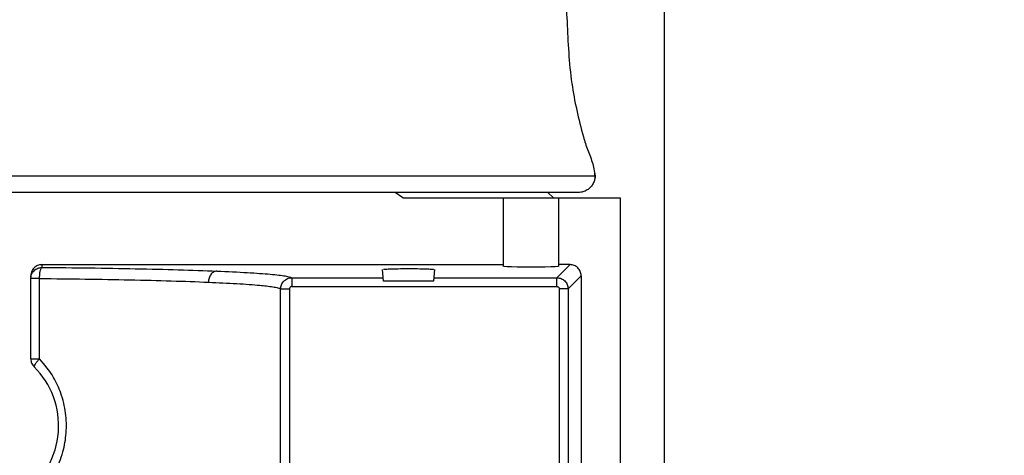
# Model space of a CAD drawing. Header units: inches. Extents: x 170 to 312, y 215 to 248.
# Tile 471 of 529: x 280.6124 to 280.8303, y 224.7364 to 224.8329. Entities that reach past the tile are written whole.
import ezdxf

# ---------------------------------------------------------------- set-up
doc = ezdxf.new("R2010")
doc.units = ezdxf.units.IN
doc.header["$LTSCALE"] = 0.25
doc.header["$MEASUREMENT"] = 0
doc.layers.add('ANNOTATIONS', color=1, linetype='Continuous')
doc.layers.add('MOTOR RH', color=7, linetype='Continuous')
doc.styles.add('ARIAL', font='arial.ttf', dxfattribs={"height": 0.09375})
doc.dimstyles.new('STANDARD$0', dxfattribs={"dimtxt": 0.09375, "dimasz": 0.09375, "dimexe": 0.03125, "dimexo": 0.046875, "dimgap": 0.09, "dimtad": 0, "dimtih": 1, "dimtoh": 1, "dimdec": 4, "dimzin": 0, "dimdsep": 46, "dimtxsty": 'ARIAL', "dimcen": 0.09, "dimadec": 0, "dimazin": 0, "dimtfac": 1, "dimtdec": 4, "dimtofl": 0, "dimtmove": 0, "dimatfit": 1, "dimfxl": 1, "dimtolj": 1, "dimtzin": 0, "dimarcsym": 0})

# ---------------------------------------------------------------- blocks, each defined once
blk = doc.blocks.new('*D226')
at = {"layer": 'ANNOTATIONS', "color": 0, "lineweight": -2, "transparency": 16777216}
for p, q in [((279.8725205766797, 223.8186622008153), (279.8725205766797, 225.2665192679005)), ((280.9577080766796, 224.6654394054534), (280.9577080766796, 225.2665192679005)), ((279.9662705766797, 225.2352692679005), (280.1797344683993, 225.2352692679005)), ((280.8639580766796, 225.2352692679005), (280.7499544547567, 225.2352692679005))]:
    blk.add_line(p, q, dxfattribs=at)
at = {"layer": 'ANNOTATIONS', "color": 0, "transparency": 16777216}
for points in [[(279.9662705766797, 225.2508942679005), (279.9662705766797, 225.2196442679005), (279.8725205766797, 225.2352692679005)], [(280.8639580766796, 225.2508942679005), (280.8639580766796, 225.2196442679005), (280.9577080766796, 225.2352692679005)]]:
    blk.add_solid(points, dxfattribs=at)
at = {"layer": 'defpoints', "color": 0, "transparency": 16777216}
for p in [(279.8725205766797, 225.2352692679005), (280.9577080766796, 224.6185644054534), (279.8725205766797, 223.7717872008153)]:
    blk.add_point(p, dxfattribs=at)
at = {"layer": 'ANNOTATIONS', "color": 0, "transparency": 16777216, "insert": (280.464844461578, 225.2352692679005), "char_height": 0.09375, "attachment_point": 5, "style": 'ARIAL'}
blk.add_mtext('\\A1;16 1/8"', dxfattribs=at)
blk = doc.blocks.new('*D227')
at = {"layer": 'ANNOTATIONS', "color": 0, "lineweight": -2, "transparency": 16777216}
for p, q in [((279.8725205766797, 223.8186622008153), (279.8725205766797, 225.5464032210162)), ((281.1925573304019, 225.1001155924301), (281.1925573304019, 225.5464032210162)), ((279.9662705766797, 225.5151532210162), (280.2474289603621, 225.5151532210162)), ((281.0988073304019, 225.5151532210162), (280.8176489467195, 225.5151532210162))]:
    blk.add_line(p, q, dxfattribs=at)
at = {"layer": 'ANNOTATIONS', "color": 0, "transparency": 16777216}
for points in [[(279.9662705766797, 225.5307782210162), (279.9662705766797, 225.4995282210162), (279.8725205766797, 225.5151532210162)], [(281.0988073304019, 225.5307782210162), (281.0988073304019, 225.4995282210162), (281.1925573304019, 225.5151532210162)]]:
    blk.add_solid(points, dxfattribs=at)
at = {"layer": 'defpoints', "color": 0, "transparency": 16777216}
for p in [(279.8725205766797, 225.5151532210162), (281.1925573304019, 225.0532405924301), (279.8725205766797, 223.7717872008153)]:
    blk.add_point(p, dxfattribs=at)
at = {"layer": 'ANNOTATIONS', "color": 0, "transparency": 16777216, "insert": (280.5325389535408, 225.5151532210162), "char_height": 0.09375, "attachment_point": 5, "style": 'ARIAL'}
blk.add_mtext('\\A1;18 1/2"', dxfattribs=at)

msp = doc.modelspace()

# ---------------------------------------------------------------- linework, layer by layer
at = {"layer": 'MOTOR RH'}
for p, q in [((280.7549580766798, 224.8967872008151), (280.7549580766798, 224.7282026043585)), ((280.4653367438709, 224.7983620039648), (280.7396969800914, 224.7983620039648)), ((280.7360060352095, 224.7946710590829), (280.4690276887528, 224.7946710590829)), ((280.6971472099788, 224.7934407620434), (280.6954769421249, 224.7946710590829)), ((280.6971471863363, 224.7934407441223), (280.7452333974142, 224.7934407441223)), ((280.719396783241, 224.7934407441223), (280.719396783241, 224.7783332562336)), ((280.7292392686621, 224.7946710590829), (280.7304695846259, 224.7934407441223)), ((280.7316999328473, 224.7783332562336), (280.7316999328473, 224.7934407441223)), ((280.7452333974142, 224.7934407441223), (280.7452333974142, 224.4743184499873)), ((280.6172806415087, 224.7786769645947), (280.617280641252, 224.7780605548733)), ((280.6172806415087, 224.7786769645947), (280.719396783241, 224.7786769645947)), ((280.6929046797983, 224.7749860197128), (280.6926757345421, 224.7776028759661)), ((280.7041451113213, 224.7776028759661), (280.7039161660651, 224.7749860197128)), ((280.7312639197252, 224.7757788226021), (280.734162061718, 224.778676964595)), ((280.7341620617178, 224.7786769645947), (280.7316999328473, 224.7786769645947)), ((280.6148200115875, 224.7578127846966), (280.6148200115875, 224.7762148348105)), ((280.6167626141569, 224.7578127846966), (280.6167626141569, 224.7756014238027)), ((280.6725710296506, 224.7757788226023), (280.6725710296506, 224.7738115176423)), ((280.6725710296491, 224.7757788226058), (280.6928353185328, 224.7757788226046)), ((280.7039855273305, 224.775778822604), (280.7312639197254, 224.7757788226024)), ((280.7312639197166, 224.7738115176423), (280.7312639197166, 224.7757788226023)), ((280.7366211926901, 224.7762178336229), (280.7337230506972, 224.77331969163)), ((280.7366211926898, 224.7762178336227), (280.7366211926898, 224.6697805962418)), ((280.6701127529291, 224.7220613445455), (280.6701127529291, 224.7733198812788)), ((280.6720791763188, 224.773319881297), (280.6720849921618, 224.7225888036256)), ((280.6725710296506, 224.7738115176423), (280.7312639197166, 224.7738115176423)), ((280.7039161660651, 224.7749860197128), (280.6929046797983, 224.7749860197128)), ((280.7337230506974, 224.7733196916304), (280.7317557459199, 224.7733196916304)), ((280.7317557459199, 224.7733196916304), (280.7317557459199, 224.7300995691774)), ((280.7337230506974, 224.7733196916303), (280.7337230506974, 224.7300995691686))]:
    msp.add_line(p, q, dxfattribs=at)
msp.add_arc((280.6025168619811, 224.7429978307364), 0.01845472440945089, 306.031879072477, 45.09912784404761, dxfattribs=at)
at = {"layer": 'MOTOR RH', "extrusion": (0, 0, -1)}
msp.add_ellipse((280.7255483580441, 224.7783332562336), major_axis=(-0.00615157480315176, 0), ratio=0.0349207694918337, start_param=3.14159265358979, end_param=6.283185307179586, dxfattribs=at)
at = {"layer": 'MOTOR RH'}
for points, knots in [([(280.732890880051, 224.8462218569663), (280.7330862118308, 224.8416515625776), (280.7334768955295, 224.8325105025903), (280.7341068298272, 224.8193161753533), (280.7362575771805, 224.8098579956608), (280.7380029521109, 224.8039755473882), (280.739340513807, 224.8010634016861), (280.7395790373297, 224.7989424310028), (280.7396984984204, 224.7978801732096)], [0, 0, 0, 0, 0.2798641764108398, 0.5597572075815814, 0.8058251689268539, 0.870347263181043, 0.9350652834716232, 0.9999999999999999, 0.9999999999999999, 0.9999999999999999, 0.9999999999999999]), ([(280.7396669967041, 224.7988315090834), (280.7396841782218, 224.7985551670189), (280.7397202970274, 224.7979742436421), (280.739507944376, 224.7970797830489), (280.7390611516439, 224.7962101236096), (280.7383687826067, 224.7954648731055), (280.7375013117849, 224.7949400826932), (280.7366828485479, 224.7947000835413), (280.7361813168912, 224.7946785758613), (280.7360060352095, 224.7946710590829)], [0, 0, 0, 0, 0.1323147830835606, 0.2781507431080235, 0.4346336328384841, 0.5970392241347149, 0.759444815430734, 0.9159277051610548, 1, 1, 1, 1]), ([(280.6172806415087, 224.7786769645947), (280.6170246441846, 224.7786536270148), (280.616469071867, 224.7786029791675), (280.6158162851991, 224.7782339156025), (280.6153568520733, 224.7777812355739), (280.6150644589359, 224.7773267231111), (280.6148585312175, 224.7767980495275), (280.6148328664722, 224.7764094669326), (280.6148200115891, 224.7762148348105)], [0, 0, 0, 0, 0.1985423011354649, 0.4308818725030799, 0.5644502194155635, 0.6983746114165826, 0.8489227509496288, 1, 1, 1, 1]), ([(280.6167626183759, 224.775601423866), (280.6167716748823, 224.775904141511), (280.616790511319, 224.776533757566), (280.6169114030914, 224.7773514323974), (280.617083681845, 224.7779273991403), (280.6172166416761, 224.7780172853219), (280.6172806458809, 224.778060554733)], [0, 0, 0, 0, 0.2401067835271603, 0.4993930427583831, 0.7590178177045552, 1, 1, 1, 1]), ([(280.617280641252, 224.7780605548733), (280.6208125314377, 224.7780281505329), (280.6279942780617, 224.7779622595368), (280.6381718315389, 224.7777863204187), (280.6478458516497, 224.7775546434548), (280.6532550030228, 224.777352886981), (280.656001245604, 224.7772504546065)], [0, 0, 0, 0, 0.2380742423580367, 0.4841002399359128, 0.7380761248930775, 1, 1, 1, 1]), ([(280.6928862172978, 224.7776029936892), (280.6928754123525, 224.7776084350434), (280.6928343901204, 224.7776290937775), (280.6930874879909, 224.7776625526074), (280.6935761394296, 224.7776997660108), (280.6943685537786, 224.777738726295), (280.6951452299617, 224.777758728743), (280.6956280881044, 224.7777711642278)], [0, 0, 0, 0, 0.08116737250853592, 0.3081613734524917, 0.513664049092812, 0.6976458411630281, 1, 1, 1, 1]), ([(280.6956280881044, 224.7777711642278), (280.6963051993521, 224.7777813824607), (280.6976548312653, 224.7778017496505), (280.6999034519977, 224.7777951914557), (280.701900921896, 224.7777647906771), (280.7033190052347, 224.777702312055), (280.704009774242, 224.777642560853), (280.7039049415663, 224.7776099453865), (280.7038787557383, 224.7776017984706)], [0, 0, 0, 0, 0.1886390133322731, 0.3759991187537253, 0.5636514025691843, 0.7499606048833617, 0.9375434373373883, 1, 1, 1, 1]), ([(280.7366211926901, 224.7762178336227), (280.7365842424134, 224.7765401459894), (280.7365103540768, 224.7771846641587), (280.7359417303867, 224.7779975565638), (280.7351288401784, 224.7785661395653), (280.7344843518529, 224.7786400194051), (280.7341620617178, 224.778676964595)], [0, 0, 0, 0, 0.2500470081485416, 0.5000113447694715, 0.7499700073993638, 1, 1, 1, 1]), ([(280.6167626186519, 224.7756014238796), (280.6201643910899, 224.7755688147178), (280.6270858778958, 224.7755024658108), (280.6369019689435, 224.775325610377), (280.6462442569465, 224.7750950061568), (280.6514700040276, 224.774893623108), (280.6541246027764, 224.7747913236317)], [0, 0, 0, 0, 0.2376368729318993, 0.4835127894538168, 0.737632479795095, 1, 1, 1, 1]), ([(280.6560012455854, 224.777250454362), (280.6557682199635, 224.7772115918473), (280.6554100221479, 224.777151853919), (280.6549778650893, 224.7768406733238), (280.654679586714, 224.7765232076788), (280.6544373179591, 224.7761323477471), (280.654199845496, 224.7755660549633), (280.6541542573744, 224.7750966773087), (280.6541246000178, 224.7747913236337)], [0, 0, 0, 0, 0.2397662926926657, 0.368559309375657, 0.5000000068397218, 0.631440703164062, 0.7602337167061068, 1, 1, 1, 1]), ([(280.656001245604, 224.7772504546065), (280.6583497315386, 224.7771439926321), (280.6630467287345, 224.7769310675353), (280.6680382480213, 224.7765660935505), (280.6715004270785, 224.7761801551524), (280.672214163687, 224.775912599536), (280.6725710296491, 224.7757788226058)], [0, 0, 0, 0, 0.2499992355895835, 0.5000011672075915, 0.7500022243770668, 1, 1, 1, 1]), ([(280.6701127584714, 224.7733198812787), (280.6701479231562, 224.7736318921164), (280.6702189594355, 224.7742621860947), (280.6707696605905, 224.7750801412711), (280.6714460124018, 224.775545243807), (280.6720736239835, 224.775748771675), (280.672404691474, 224.7757687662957), (280.6725710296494, 224.7757788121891)], [0, 0, 0, 0, 0.2423704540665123, 0.4896132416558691, 0.7417190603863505, 0.8702319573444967, 1, 1, 1, 1]), ([(280.7312639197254, 224.7757788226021), (280.7315858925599, 224.7757416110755), (280.7322298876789, 224.7756671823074), (280.7330423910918, 224.7750985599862), (280.7336113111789, 224.774286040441), (280.7336858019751, 224.7736418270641), (280.7337230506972, 224.7733196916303)], [0, 0, 0, 0, 0.2499392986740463, 0.4999169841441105, 0.7499361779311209, 1, 1, 1, 1]), ([(280.6541246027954, 224.7747913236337), (280.6562897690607, 224.7746898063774), (280.6608280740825, 224.7744770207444), (280.6647341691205, 224.7741853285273), (280.6671228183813, 224.77394264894), (280.6685027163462, 224.7737605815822), (280.6696398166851, 224.7735504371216), (280.6699492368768, 224.7733995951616), (280.6701127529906, 224.7733198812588)], [0, 0, 0, 0, 0.2384432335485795, 0.4997898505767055, 0.6007377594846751, 0.7177576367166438, 0.8508462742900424, 1, 1, 1, 1]), ([(280.6725710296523, 224.7738115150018), (280.6725056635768, 224.7738046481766), (280.6723761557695, 224.7737910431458), (280.6722154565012, 224.7736747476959), (280.67210017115, 224.7735140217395), (280.6720861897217, 224.7733847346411), (280.6720791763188, 224.773319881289)], [0, 0, 0, 0, 0.2524597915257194, 0.5001908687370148, 0.7492843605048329, 1, 1, 1, 1]), ([(280.7312639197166, 224.7738115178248), (280.7313287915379, 224.773804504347), (280.731458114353, 224.7737905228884), (280.7316188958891, 224.7736752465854), (280.7317352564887, 224.7735145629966), (280.7317488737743, 224.7733850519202), (280.7317557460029, 224.7733196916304)], [0, 0, 0, 0, 0.2507503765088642, 0.4998741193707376, 0.7476017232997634, 1, 1, 1, 1]), ([(280.6143883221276, 224.7260837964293), (280.6155137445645, 224.727050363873), (280.6177811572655, 224.7289977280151), (280.620320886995, 224.7328141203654), (280.6220183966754, 224.7370008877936), (280.6227845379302, 224.7414177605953), (280.6226690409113, 224.7458583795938), (280.6216575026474, 224.7500308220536), (280.6198042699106, 224.7541930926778), (280.6178686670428, 224.7564965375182), (280.6167626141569, 224.7578127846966)], [0, 0, 0, 0, 0.1243632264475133, 0.2505572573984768, 0.3811967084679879, 0.5000899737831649, 0.6215271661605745, 0.7480902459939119, 0.8560523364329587, 1, 1, 1, 1]), ([(280.6167626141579, 224.757812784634), (280.6165748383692, 224.7576092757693), (280.6161876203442, 224.7571896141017), (280.6157601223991, 224.7566358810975), (280.6155123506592, 224.7562223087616), (280.6155335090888, 224.7561194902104), (280.6155437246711, 224.7560698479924)], [0, 0, 0, 0, 0.2435325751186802, 0.502195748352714, 0.7596532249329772, 1, 1, 1, 1])]:
    msp.add_open_spline(points, degree=3, knots=knots, dxfattribs=at)
for points in [[(280.6148200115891, 224.7756014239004), (280.6148569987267, 224.7759236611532), (280.6149309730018, 224.7765681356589), (280.6154999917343, 224.7773809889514), (280.6163133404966, 224.7779496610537), (280.616958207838, 224.7780235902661), (280.6172806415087, 224.7780605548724)], [(280.6167626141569, 224.7756014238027), (280.6164957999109, 224.7756014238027), (280.615962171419, 224.7756014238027), (280.6153332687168, 224.7756014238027), (280.6149025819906, 224.7756014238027), (280.6148475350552, 224.7756014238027), (280.6148200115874, 224.7756014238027)], [(280.6701127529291, 224.773319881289), (280.6701520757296, 224.773319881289), (280.6702307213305, 224.773319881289), (280.6706896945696, 224.773319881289), (280.671327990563, 224.773319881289), (280.6718287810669, 224.773319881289), (280.6720791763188, 224.773319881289)], [(280.6148200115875, 224.7578127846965), (280.6148291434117, 224.75765131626), (280.6148474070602, 224.757328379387), (280.614995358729, 224.7568638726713), (280.6152199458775, 224.7564311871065), (280.6154357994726, 224.7561902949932), (280.6155437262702, 224.7560698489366)], [(280.6148200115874, 224.7578127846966), (280.6148475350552, 224.7578127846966), (280.6149025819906, 224.7578127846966), (280.6153332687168, 224.7578127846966), (280.615962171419, 224.7578127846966), (280.6164957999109, 224.7578127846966), (280.6167626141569, 224.7578127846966)]]:
    msp.add_open_spline(points, degree=3, dxfattribs=at)

# ---------------------------------------------------------------- dimensions: what is measured, and where the dimension line sits
at = {"layer": 'ANNOTATIONS'}
dim = msp.add_linear_dim(base=(279.8725205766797, 225.5151532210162), p1=(281.1925573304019, 225.0532405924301), p2=(279.8725205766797, 223.7717872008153), text='18 1/2"', dimstyle='STANDARD$0', override={"dimtxsty": 'ARIAL'}, dxfattribs=at)
dim.commit()
dim.dimension.update_dxf_attribs({"geometry": '*D227', "text_midpoint": (280.5325389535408, 225.5151532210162)})
dim = msp.add_linear_dim(base=(279.8725205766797, 225.2352692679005), p1=(280.9577080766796, 224.6185644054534), p2=(279.8725205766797, 223.7717872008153), text='16 1/8"', dimstyle='STANDARD$0', dxfattribs=at)
dim.commit()
dim.dimension.update_dxf_attribs({"geometry": '*D226', "text_midpoint": (280.464844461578, 225.2352692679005), "dimtype": 160})

doc.saveas('drawing.dxf')
